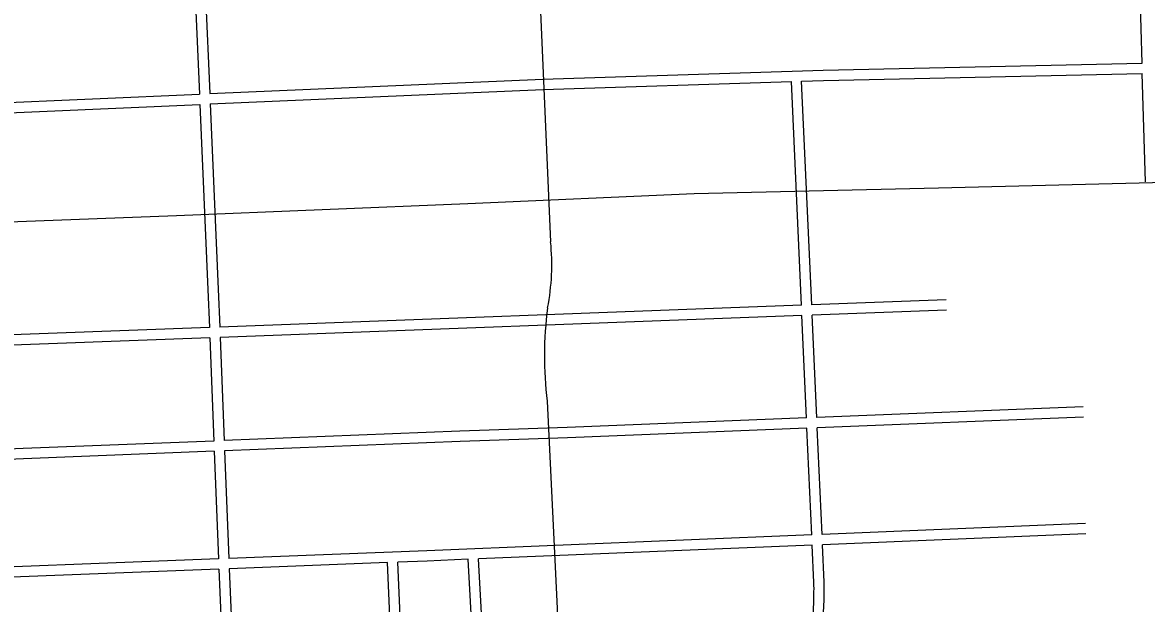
# Model space of a CAD drawing. Extents: x 3313447 to 3351316, y 703786 to 729172.
# Drawn here: x 3340009 to 3343281, y 723738 to 725430 of the extents above; entities that cross this region are included whole.
import ezdxf

# ---------------------------------------------------------------- set-up
doc = ezdxf.new("R2010")
doc.units = 0
doc.layers.add('V-ROAD-CNTR', color=7, linetype='Continuous')

msp = doc.modelspace()

# ---------------------------------------------------------------- linework, layer by layer
at = {"layer": 'V-ROAD-CNTR'}
for points in [[(3341477.8, 726355.5), (3341546.4, 724791.5)], [(3343267.9, 725311.1), (3343259.5, 725614.7)], [(3340511.7, 725506.2), (3340524.2, 725221.3)], [(3340541.7, 725507.4), (3340554.1, 725222.6)], [(3340554.1, 725222.6), (3341524, 725264.9), (3342339.5, 725291.2), (3343267.9, 725311.1)], [(3340555.5, 725192.6), (3341525.1, 725234.9), (3342247.1, 725258.2)], [(3342276.5, 724606.4), (3342247.1, 725258.2)], [(3342277.1, 725259.1), (3342340.3, 725261.2), (3343268.7, 725281.1)], [(3342306.5, 724607.6), (3342277.1, 725259.1)], [(3343277.5, 724965.4), (3343268.7, 725281.1)], [(3339589.5, 725180.6), (3340524.2, 725221.3)], [(3339590.6, 725150.6), (3340525.5, 725191.3)], [(3340525.5, 725191.3), (3340549.1, 724652.1), (3340553.4, 724542)], [(3340555.5, 725192.6), (3340579.1, 724653.4), (3340583.4, 724543.1)], [(3334347.4, 724551.5), (3334699, 724588.1), (3334907.4, 724606.5), (3335212.3, 724637.6), (3335626.6, 724673.5), (3335748.4, 724684.9), (3336428.6, 724711.5), (3336991.6, 724736.2), (3337539.5, 724751.5), (3338244.2, 724783), (3339033.1, 724816.5), (3339764.1, 724841.7), (3340457.5, 724867.8), (3341305, 724902.4), (3341963.8, 724931.6), (3342675.6, 724948.7), (3344076.7, 724982.8), (3345409.5, 725011.4)], [(3342276.5, 724606.4), (3340583.4, 724543.1)], [(3342697.5, 724622.2), (3342306.5, 724607.6)], [(3342277.9, 724576.5), (3340584.6, 724513.1)], [(3342291.3, 724278.6), (3342277.9, 724576.5)], [(3342698.6, 724592.2), (3342307.8, 724577.6)], [(3342321.3, 724279.8), (3342307.8, 724577.6)], [(3340553.4, 724542), (3339613.6, 724506.8)], [(3340554.6, 724512), (3339614.6, 724476.9)], [(3340554.6, 724512), (3340566.4, 724211.4)], [(3340584.6, 724513.1), (3340596.3, 724212.6)], [(3341536.7, 724327), (3341623.9, 722517.7)], [(3343096.7, 724310.8), (3342321.3, 724279.8)], [(3342291.3, 724278.6), (3341594.3, 724250.8), (3341281.7, 724240), (3340596.3, 724212.6)], [(3343097.9, 724280.9), (3342322.6, 724249.9)], [(3342292.6, 724248.7), (3341595.4, 724220.8), (3341282.8, 724210.1), (3340597.5, 724182.7)], [(3342306.7, 723938.1), (3342292.6, 724248.7)], [(3342336.6, 723939.3), (3342322.6, 724249.9)], [(3340566.4, 724211.4), (3340011.1, 724189.2), (3339625, 724173.4)], [(3340567.5, 724181.5), (3340012.3, 724159.3), (3339626, 724143.4)], [(3340567.5, 724181.5), (3340579.8, 723868.4)], [(3340597.5, 724182.7), (3340609.8, 723869.6)], [(3343103.1, 723970.9), (3342336.6, 723939.3)], [(3342306.7, 723938.1), (3341186, 723892), (3340609.8, 723869.6)], [(3343104.3, 723940.9), (3342338, 723909.4)], [(3342308, 723908.1), (3341336.6, 723868.2)], [(3342312.9, 723799.6), (3342308, 723908.1)], [(3342342.9, 723800.9), (3342338, 723909.4)], [(3340579.8, 723868.4), (3339636.6, 723831.7)], [(3341071.5, 723857.6), (3340610.9, 723839.6)], [(3341115.3, 722854), (3341071.5, 723857.6)], [(3341306.6, 723867), (3341187.2, 723862.1), (3341101.4, 723858.7)], [(3341145.2, 722855.3), (3341101.4, 723858.7)], [(3341361.9, 722864.2), (3341306.6, 723867)], [(3341391.8, 722865.9), (3341336.6, 723868.2)], [(3340581, 723838.5), (3339123.5, 723781.7), (3338482.1, 723752.8), (3338430.9, 723751.9)], [(3340581, 723838.5), (3340586.3, 723703.3), (3340625.2, 722676), (3340630.3, 722500.6)], [(3340610.9, 723839.6), (3340616.2, 723704.4), (3340655.2, 722677), (3340668.1, 722237.7)], [(3342300.4, 723619.6), (3342301.8, 723628.6), (3342303.1, 723637.5), (3342304.3, 723646.5), (3342305.4, 723655.4), (3342306.5, 723664.4), (3342307.5, 723673.4), (3342308.4, 723682.4), (3342309.2, 723691.4), (3342309.9, 723700.4), (3342310.6, 723709.4), (3342311.2, 723718.4), (3342311.7, 723727.4), (3342312.1, 723736.5), (3342312.5, 723745.5), (3342312.7, 723754.5), (3342312.9, 723763.6), (3342313, 723772.6), (3342313.1, 723781.6), (3342313, 723790.7), (3342312.9, 723799.7), (3342312.9, 723800)], [(3342330.1, 723615), (3342331.5, 723624.2), (3342332.8, 723633.4), (3342334.1, 723642.6), (3342335.2, 723651.8), (3342336.3, 723661), (3342337.3, 723670.3), (3342338.2, 723679.5), (3342339.1, 723688.8), (3342339.8, 723698), (3342340.5, 723707.3), (3342341.1, 723716.6), (3342341.7, 723725.9), (3342342.1, 723735.2), (3342342.4, 723744.5), (3342342.7, 723753.8), (3342342.9, 723763), (3342343, 723772.3), (3342343.1, 723781.6), (3342343, 723790.9), (3342342.9, 723800.2), (3342342.9, 723800.5)]]:
    msp.add_lwpolyline(points, dxfattribs=at)
for centre, radius, start, end in [((3340887.9, 724724.6), 661.9, 349.0688, 5.8023), ((3342561.7, 724458.7), 1033.5, 172.1974, 187.325)]:
    msp.add_arc(centre, radius, start, end, dxfattribs=at)

doc.saveas('drawing.dxf')
